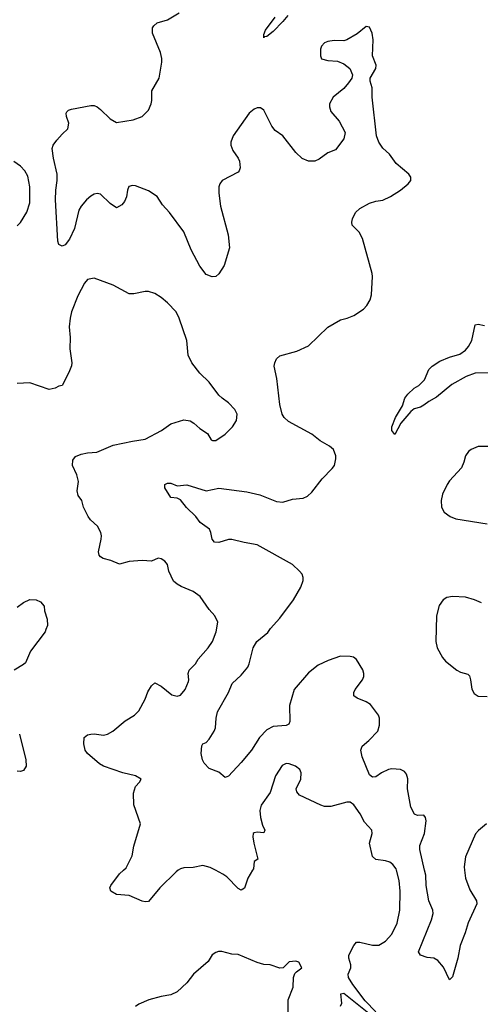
# Model space of a CAD drawing. Header units: inches. Extents: x 1843162 to 1959474, y 907081 to 1016326.
# Tile 330 of 656: x 1925586 to 1928463, y 939163 to 945315. Entities that reach past the tile are written whole.
import ezdxf

# ---------------------------------------------------------------- set-up
doc = ezdxf.new("R2010")
doc.units = ezdxf.units.IN
doc.header["$MEASUREMENT"] = 0
doc.layers.add('B9923', color=7, linetype='Continuous')
doc.layers.add('B9924', color=7, linetype='Continuous')

msp = doc.modelspace()

# ---------------------------------------------------------------- linework, layer by layer
at = {"layer": 'B9923', "color": 5}
for points, elevation in [([(1926576.5, 940000), (1926562.6, 939990), (1926460.3, 939890), (1926390, 939804.5), (1926370, 939802), (1926350, 939807), (1926270, 939842.6), (1926190, 939848), (1926154, 939870), (1926149.2, 939890), (1926155.5, 939904.5), (1926210, 939978.8), (1926233.6, 940000)], 640), ([(1927040.6, 940000), (1927010.2, 939950), (1926990, 939889.2), (1926978.8, 939881.2), (1926970, 939876), (1926950, 939886), (1926878.7, 939958.7), (1926855.2, 939975.2), (1926807.9, 940000)], 640), ([(1927810, 939115.6), (1927743.9, 939183.9), (1927665.9, 939285.9), (1927640.3, 939330), (1927638.5, 939350), (1927654.3, 939390), (1927653.3, 939410), (1927640.7, 939450), (1927642, 939470), (1927672.8, 939530), (1927689.8, 939550.2), (1927710, 939551), (1927788.6, 939531.4), (1927830, 939532.4), (1927870, 939556.9), (1927910, 939600.3), (1927943.5, 939670), (1927960.4, 939750), (1927963.1, 939870), (1927956.6, 939936.6), (1927940, 940000)], 640), ([(1928364.1, 940000), (1928370.1, 939950.1), (1928398, 939878), (1928439.5, 939810), (1928441.1, 939790), (1928388.1, 939671.9), (1928369.2, 939610), (1928336.9, 939530), (1928322.8, 939450), (1928290, 939335.3), (1928270, 939315.3), (1928233.8, 939393.8), (1928197.2, 939437.2), (1928171.8, 939451.8), (1928130, 939456), (1928089.2, 939469.2), (1928077.2, 939490), (1928158.7, 939690), (1928167.7, 939730), (1928166.6, 939750), (1928142.2, 939810), (1928124.6, 939904.6), (1928121.7, 939970), (1928114.7, 940000)], 620), ([(1927262.6, 939030), (1927263.5, 939190), (1927293.6, 939270), (1927296.2, 939330), (1927305.4, 939354.6), (1927314.2, 939365.8), (1927349, 939390), (1927330, 939425.2), (1927310, 939432.7), (1927270, 939428.7), (1927231.3, 939390), (1927210, 939389.3), (1927150, 939409.3), (1927110, 939412.3), (1927070, 939424.5), (1926950, 939474), (1926910, 939475.8), (1926848, 939492), (1926828, 939492), (1926810, 939486), (1926788.5, 939471.5), (1926762.8, 939430), (1926670.8, 939350), (1926630, 939297.2), (1926570, 939241.2), (1926530, 939222.7), (1926470, 939212.3), (1926392, 939190), (1926330, 939164), (1926310, 939148.7)], 660), ([(1927590, 939151), (1927597.6, 939170), (1927592.5, 939227.5), (1927610, 939232.7), (1927767.1, 939107.1)], 640)]:
    msp.add_lwpolyline(points, dxfattribs=dict(at, elevation=elevation))
at = {"layer": 'B9924', "color": 5}
for points, elevation in [([(1928114.7, 940000), (1928084.5, 940130), (1928085.3, 940154.7), (1928114, 940230), (1928124, 940310), (1928120.5, 940330), (1928110, 940344.5), (1928070, 940342.9), (1928051.5, 940351.5), (1928030, 940395.1), (1928007.4, 940510), (1928010.7, 940570.7), (1928001.6, 940601.6), (1927990, 940618), (1927964, 940630), (1927910, 940635), (1927890, 940630.6), (1927846.4, 940610), (1927810, 940583), (1927790, 940581.1), (1927770, 940596.3), (1927725.3, 940710), (1927716.9, 940750), (1927724.9, 940775.2), (1927767.6, 940810), (1927822, 940870), (1927833.9, 940906), (1927833.5, 940950), (1927826.3, 940970), (1927776.9, 941036.9), (1927750, 941053.6), (1927694.5, 941074.5), (1927673.1, 941090), (1927673.4, 941110), (1927680.5, 941130), (1927726.8, 941190), (1927735, 941210), (1927736.2, 941230), (1927730, 941252), (1927690, 941316.9), (1927670.7, 941330.7), (1927650, 941336.4), (1927590, 941337.1), (1927512.2, 941310), (1927450, 941281.2), (1927390, 941233.6), (1927300.9, 941130), (1927270.1, 941030), (1927272.9, 940930), (1927266, 940914), (1927250, 940904.8), (1927170, 940898.8), (1927130, 940877.2), (1927084.5, 940830), (1927034.7, 940750), (1926970, 940673), (1926890, 940589), (1926870, 940579.3), (1926830, 940613.3), (1926770, 940635.5), (1926737.5, 940670), (1926727.3, 940690), (1926718.6, 940730), (1926722.5, 940777.5), (1926729.8, 940790.2), (1926750, 940799.5), (1926770, 940818.4), (1926801.1, 940870), (1926809.7, 940890), (1926813, 940950), (1926822, 940990), (1926889.8, 941110), (1926913.5, 941166.5), (1926970, 941219.5), (1927009.8, 941270), (1927019.8, 941290), (1927043.8, 941390), (1927067.1, 941430), (1927134.9, 941485.1), (1927151.5, 941510), (1927210, 941575.6), (1927295.4, 941690), (1927342, 941770), (1927355.6, 941810), (1927355.6, 941830), (1927349.6, 941850), (1927334, 941870), (1927289.7, 941910), (1927070, 942033.1), (1926987.5, 942047.5), (1926910, 942067.7), (1926890, 942066.6), (1926830, 942047.4), (1926802.7, 942050), (1926788.5, 942068.5), (1926780.5, 942110), (1926770.8, 942130.8), (1926713.8, 942173.8), (1926686.6, 942210), (1926626.8, 942266.9), (1926590, 942315.8), (1926570, 942324.8), (1926529.7, 942329.8), (1926492, 942390), (1926493.2, 942410), (1926510, 942418.4), (1926530, 942418.4), (1926570, 942403.2), (1926630, 942409.4), (1926750, 942371.8), (1926830, 942387.8), (1927005.2, 942365.2), (1927086, 942346), (1927190, 942304.7), (1927230, 942300.2), (1927290, 942318), (1927355.6, 942324.4), (1927383.3, 942336.7), (1927410, 942363), (1927474.8, 942445.2), (1927537.6, 942510), (1927551.5, 942530), (1927560.5, 942570), (1927560.5, 942590), (1927545.1, 942630), (1927520.7, 942650), (1927463.2, 942683.2), (1927410, 942724.4), (1927264.5, 942804.5), (1927237.2, 942830), (1927225.3, 942850), (1927209.8, 942909.8), (1927192.7, 943072.7), (1927176, 943150), (1927179.1, 943170), (1927190, 943195.5), (1927210, 943214), (1927317.2, 943242.8), (1927390, 943278), (1927510, 943393.4), (1927590, 943439.5), (1927631.1, 943448.9), (1927672.8, 943467.2), (1927733.4, 943506.6), (1927753.2, 943530), (1927775.1, 943564.9), (1927783.3, 943596.7), (1927789.7, 943710), (1927786.6, 943730), (1927726.9, 943946.9), (1927706.5, 943986.5), (1927662.7, 944030), (1927659.5, 944050), (1927665.6, 944070), (1927684, 944110), (1927710, 944136), (1927770, 944167.6), (1927810, 944180.3), (1927853.4, 944186.6), (1927902.7, 944210), (1927965.2, 944250), (1928013.2, 944290), (1928029.2, 944310), (1928029.3, 944330), (1928016, 944350), (1927936.9, 944416.9), (1927895.2, 944475.2), (1927853.1, 944513.1), (1927829.7, 944549.7), (1927813.6, 944590), (1927787.3, 944830), (1927786.6, 944890), (1927776, 944930), (1927776, 944950), (1927809.4, 945010), (1927811.5, 945030), (1927789.7, 945090), (1927792.8, 945190), (1927787, 945230), (1927770, 945269), (1927750, 945272.7), (1927693, 945227), (1927630, 945189.6), (1927610, 945183), (1927550, 945185.6), (1927510, 945179.6), (1927490, 945169.4), (1927470.6, 945150), (1927464.4, 945130), (1927465.5, 945090), (1927471.3, 945070), (1927510, 945059.3), (1927570, 945056.4), (1927610, 945039.5), (1927648, 945010), (1927664.4, 944970), (1927660.4, 944950), (1927640.5, 944919.5), (1927610, 944885.6), (1927543.1, 944830), (1927521.1, 944790), (1927521.1, 944770), (1927530, 944742), (1927581.3, 944681.3), (1927619.5, 944610), (1927610.3, 944570), (1927558, 944502), (1927510, 944482.7), (1927456.7, 944443.3), (1927430, 944431.8), (1927390, 944431.5), (1927350, 944448.2), (1927310, 944484.2), (1927230, 944588.3), (1927181.6, 944621.6), (1927161.2, 944650), (1927110.9, 944750), (1927090, 944764.8), (1927070, 944764.5), (1927050, 944755.3), (1927019.7, 944730), (1926918.6, 944590), (1926904.8, 944550), (1926905.4, 944530), (1926918, 944498), (1926951.2, 944450), (1926959.2, 944430), (1926962, 944390), (1926956.5, 944370), (1926950, 944363), (1926850.4, 944310), (1926835.8, 944290), (1926830.3, 944269.7), (1926828.9, 944230), (1926840.8, 944150), (1926887.2, 943970), (1926896.3, 943890), (1926862, 943778), (1926830, 943726.6), (1926810, 943709.4), (1926787.7, 943707.7), (1926750, 943722.7), (1926710, 943775.1), (1926656.4, 943876.4), (1926610.8, 943990), (1926520.7, 944110), (1926478.1, 944158.1), (1926443.5, 944210), (1926390, 944245.1), (1926310, 944277), (1926290, 944279.5), (1926267.8, 944272.2), (1926258.7, 944250), (1926253, 944207), (1926241.4, 944178.6), (1926223, 944157), (1926190, 944138.4), (1926150, 944165.7), (1926090, 944224.2), (1926070, 944229.7), (1926050, 944224.7), (1926030, 944212.8), (1926003.7, 944190), (1925970, 944149.6), (1925956.1, 944123.9), (1925927.1, 944010), (1925896.2, 943943.8), (1925870, 943908), (1925850, 943900.5), (1925830, 943909.3), (1925823.5, 943930), (1925809.7, 944189.7), (1925810.8, 944249.2), (1925820.4, 944310), (1925819.1, 944350), (1925796.9, 944450), (1925789.4, 944510), (1925794, 944530), (1925816.9, 944563.1), (1925850, 944600.5), (1925887.2, 944632.8), (1925891.7, 944668.3), (1925878.7, 944710), (1925876.2, 944730), (1925881.1, 944738.9), (1925891.3, 944748.7), (1925910, 944755.3), (1926030, 944779.5), (1926050, 944778.7), (1926070, 944770.4), (1926090, 944754.4), (1926150, 944695.3), (1926190, 944673.4), (1926295.3, 944690), (1926350, 944710.5), (1926389.4, 944750), (1926407, 944790), (1926412, 944810), (1926412, 944870), (1926456.4, 944950), (1926472.6, 945050), (1926473.4, 945073.4), (1926465.1, 945110), (1926414.7, 945230), (1926416.2, 945263.8), (1926422.7, 945277.3), (1926443.9, 945296.1), (1926510, 945314.4), (1926582.5, 945357.5)], 620), ([(1927259.8, 945340.2), (1927230, 945303.1), (1927170, 945242), (1927130, 945209.6), (1927113.2, 945206.8), (1927110, 945202), (1927110, 945222), (1927120.4, 945250), (1927182, 945330)], 580), ([(1925570, 944026.7), (1925590, 944047.4), (1925630, 944112.7), (1925648.7, 944170), (1925649.7, 944270), (1925636.2, 944336.2), (1925616.9, 944370), (1925590, 944400.5), (1925550, 944429.7)], 640), ([(1926233.6, 940000), (1926250, 940014.8), (1926289.3, 940090), (1926299.5, 940150), (1926340.9, 940290), (1926299.1, 940410), (1926297.1, 940482.9), (1926310, 940522.8), (1926334, 940550), (1926344, 940570), (1926309.5, 940589.5), (1926230, 940609.6), (1926110, 940651.2), (1926084.8, 940664.8), (1926008.8, 940728.8), (1925995.6, 940750), (1925987, 940790), (1925989.2, 940830), (1926010, 940846.8), (1926029.5, 940850.5), (1926050, 940852.4), (1926110, 940845.3), (1926133.2, 940850), (1926166.6, 940870), (1926245.5, 940934.5), (1926302.7, 940970), (1926330, 940996), (1926369.2, 941070), (1926385.6, 941114.4), (1926410, 941152), (1926430, 941171.3), (1926470, 941150.8), (1926536.7, 941096.7), (1926570, 941088), (1926590, 941094), (1926619.5, 941130), (1926639.4, 941180.6), (1926642.4, 941190), (1926638.5, 941230), (1926644.4, 941250), (1926684.7, 941290), (1926700.9, 941319.1), (1926762.9, 941390), (1926789.6, 941430), (1926812, 941490), (1926822.7, 941550), (1926805.2, 941590), (1926770, 941629.2), (1926712.3, 941710), (1926670, 941741.6), (1926594, 941774), (1926570, 941787.3), (1926547.2, 941807.3), (1926517, 941870), (1926509.2, 941910), (1926492, 941932), (1926470, 941946), (1926450, 941949.3), (1926410, 941932), (1926350, 941935.1), (1926270, 941929.3), (1926210, 941912.7), (1926154.9, 941934.9), (1926107.7, 941947.7), (1926090, 941959), (1926081.2, 941970), (1926078, 941990), (1926094, 942070), (1926096.2, 942090), (1926091.6, 942110), (1926070.8, 942150.8), (1926028.8, 942188.8), (1926013.3, 942210), (1925983.7, 942270), (1925973.2, 942310), (1925950, 942342), (1925944.2, 942370), (1925952.4, 942430), (1925942, 942470), (1925915.6, 942530), (1925917.2, 942562.8), (1925934.3, 942585.7), (1925970, 942600.3), (1926010, 942608.9), (1926067, 942613), (1926170, 942655.8), (1926290, 942681.3), (1926370, 942693), (1926471.3, 942748.7), (1926529, 942790), (1926610, 942815.5), (1926650, 942807.7), (1926674, 942794), (1926710, 942760.7), (1926758, 942730), (1926782, 942690), (1926790, 942684.7), (1926810, 942686), (1926870, 942724.7), (1926915.3, 942770), (1926939, 942810), (1926944, 942850), (1926930, 942879), (1926890, 942921.2), (1926850, 942949.2), (1926830, 942969.2), (1926770, 943049.2), (1926710, 943105.2), (1926660.9, 943170), (1926638.4, 943218.4), (1926629.4, 943310), (1926582.9, 943450), (1926562.4, 943490), (1926510, 943546), (1926470, 943579.5), (1926430, 943603.7), (1926390, 943616), (1926370, 943617.2), (1926298, 943602), (1926270, 943602.9), (1926170, 943656.9), (1926050, 943699.5), (1926010, 943691.5), (1925990, 943669.4), (1925948, 943590), (1925910.2, 943490), (1925900.7, 943450), (1925894.9, 943394.9), (1925900.3, 943330), (1925898.8, 943258.8), (1925910.5, 943170), (1925908.3, 943151.7), (1925893, 943110), (1925850, 943028.7), (1925830, 943024), (1925808.3, 943011.7), (1925770, 943003.6), (1925650, 943046), (1925570, 943040.7)], 640), ([(1928511.3, 943108.7), (1928430, 943106), (1928374.5, 943085.5), (1928284.8, 943035.2), (1928190, 942955.9), (1928141.6, 942930), (1928110, 942905.6), (1928090, 942894.5), (1928050, 942882.7), (1928030, 942866.6), (1927966.1, 942793.9), (1927930, 942722), (1927910, 942748), (1927910, 942771.3), (1927932.6, 942830), (1927977.3, 942902.7), (1927991.6, 942950), (1928010, 942974.2), (1928050, 943012.4), (1928078, 943030), (1928115.3, 943064.7), (1928140.5, 943130), (1928162.4, 943150), (1928210, 943181), (1928270, 943206.5), (1928335, 943225), (1928370.5, 943249.5), (1928390, 943273.1), (1928409, 943310), (1928431.5, 943408.5), (1928450, 943411.8), (1928490, 943403.8)], 580), ([(1928510, 942647.6), (1928450, 942647), (1928406.8, 942630), (1928390, 942616), (1928370.6, 942590), (1928360.5, 942550), (1928344.7, 942515.3), (1928270, 942432.7), (1928255.5, 942410), (1928226.4, 942350), (1928219.3, 942310), (1928220.5, 942270), (1928236.7, 942236.7), (1928274.8, 942210), (1928310, 942195.8), (1928505.5, 942165.5)], 620), ([(1925570, 941643.1), (1925610, 941673.4), (1925650, 941692.9), (1925689, 941689), (1925716.7, 941676.7), (1925738, 941650), (1925741.1, 941621.1), (1925757.1, 941570), (1925758.4, 941530), (1925750, 941504), (1925743.8, 941490), (1925653, 941370), (1925622.8, 941297.3), (1925610, 941285.1), (1925550.7, 941250)], 640), ([(1928471.1, 941671.1), (1928427, 941690), (1928370, 941706), (1928290, 941711.6), (1928254.7, 941705.3), (1928230.4, 941690), (1928206.3, 941653.7), (1928189.1, 941590), (1928185.5, 941430), (1928193.7, 941390), (1928227.2, 941330), (1928246.5, 941306.5), (1928315.5, 941250), (1928338.4, 941238.4), (1928384.8, 941224.8), (1928394.7, 941214.7), (1928402.6, 941190), (1928410, 941131.3), (1928424.6, 941104.6), (1928448.9, 941088.9), (1928505.5, 941085.5)], 620), ([(1925584.6, 940850), (1925623.1, 940690), (1925626, 940650), (1925610, 940622.7), (1925590, 940617), (1925570, 940619.5)], 640), ([(1927940, 940000), (1927937.4, 940010), (1927917, 940037), (1927897.2, 940050), (1927870, 940059.6), (1927810, 940067.3), (1927790, 940086), (1927770.9, 940170), (1927787.1, 940230), (1927785.1, 940250), (1927739.8, 940299.8), (1927713.2, 940353.2), (1927673.6, 940410), (1927650, 940424.7), (1927630, 940426.6), (1927530, 940399.3), (1927490, 940399.3), (1927466.2, 940406.2), (1927334, 940470), (1927316, 940490), (1927313.3, 940510), (1927341.3, 940570), (1927344.5, 940610), (1927335.1, 940630), (1927309, 940650), (1927270, 940665.1), (1927250, 940667), (1927224.8, 940655.2), (1927183.7, 940590), (1927150, 940486.6), (1927093.6, 940406.4), (1927086.4, 940373.6), (1927089.2, 940330), (1927102.6, 940282.6), (1927118, 940250), (1927110, 940235.1), (1927070, 940238.7), (1927050, 940235.1), (1927044.9, 940230), (1927042.4, 940210), (1927048.9, 940168.9), (1927074, 940070), (1927050, 940055.3), (1927046.7, 940010), (1927040.6, 940000)], 640), ([(1928502, 940290), (1928451.5, 940248.5), (1928432.8, 940227.2), (1928370, 940084.5), (1928361.5, 940021.5), (1928364.1, 940000)], 620), ([(1926807.9, 940000), (1926776.5, 940016.5), (1926730, 940031), (1926670, 940017.7), (1926610, 940015), (1926590, 940009.8), (1926576.5, 940000)], 640)]:
    msp.add_lwpolyline(points, dxfattribs=dict(at, elevation=elevation))

doc.saveas('drawing.dxf')
